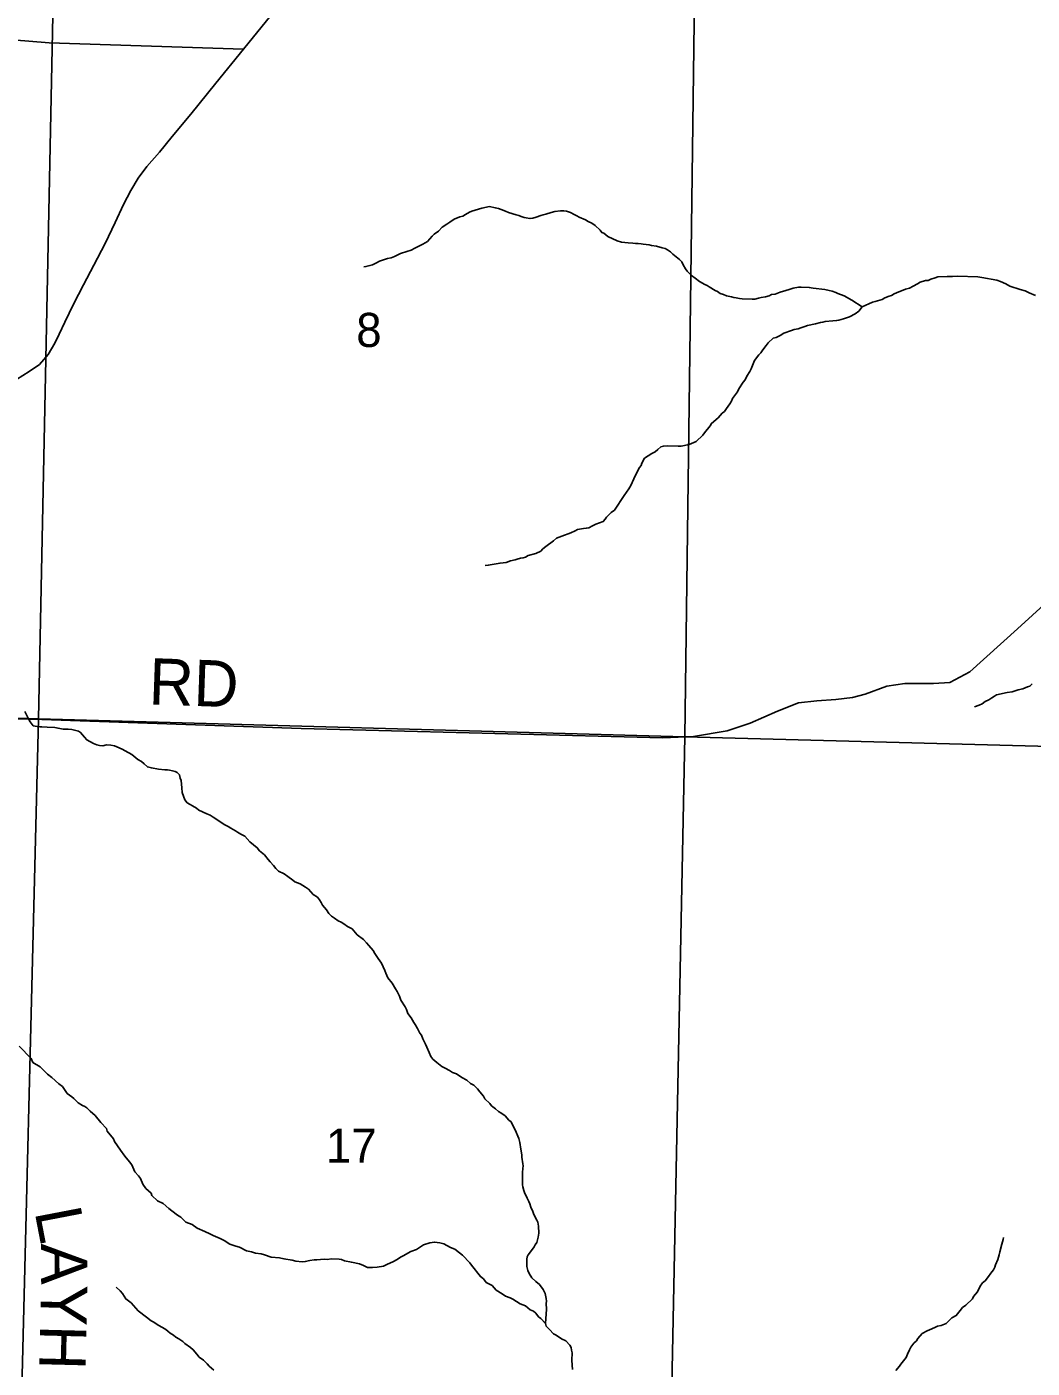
# Model space of a CAD drawing. Extents: x 1310247 to 1552180, y 377264 to 706493.
# Drawn here: x 1350859 to 1357371, y 499210 to 507902 of the extents above; entities that cross this region are included whole.
import ezdxf

# ---------------------------------------------------------------- set-up
doc = ezdxf.new("R2010")
doc.units = 0
for name, color, linetype in [('GM_X_County_Road_Text', 7, 'Continuous'), ('GM_X_Minor_River', 7, 'Continuous'), ('GM_X_Section', 7, 'Continuous'), ('GM_X_Section_Text', 7, 'Continuous'), ('GM_X_State_Route', 7, 'Continuous'), ('GM_X_Township_Road', 7, 'Continuous'), ('GM_X_Township_Road_Text', 7, 'Continuous')]:
    doc.layers.add(name, color=color, linetype=linetype)

msp = doc.modelspace()

# ---------------------------------------------------------------- linework, layer by layer
at = {"layer": 'GM_X_Minor_River'}
for points in [[(1356270.5, 506087), (1356203.6, 506131.1), (1356152.2, 506158.8), (1356112.5, 506174), (1356098.7, 506180.4), (1356074.8, 506189.1), (1356054.9, 506193.8), (1356026.9, 506198.6), (1355953, 506208.8), (1355927, 506213.6), (1355874.9, 506215.2), (1355856.8, 506213.7), (1355822.5, 506208.7), (1355796.2, 506199.5), (1355775.9, 506192.1), (1355737.5, 506183.2), (1355705, 506170.1), (1355682.8, 506166.8), (1355666.5, 506159.2), (1355644.3, 506151.9), (1355616, 506146.7), (1355597.8, 506143.2), (1355573.6, 506138), (1355557.5, 506136.4), (1355493.3, 506138.3), (1355475.3, 506140.9), (1355453.4, 506145.6), (1355437.4, 506148), (1355423.5, 506152.5), (1355391.6, 506159.4), (1355371.8, 506168.1), (1355349.8, 506172.7), (1355332.2, 506187.3), (1355316.3, 506193.8), (1355278.9, 506217), (1355265.1, 506225.4), (1355251.2, 506231.8), (1355215.6, 506250.9), (1355188.2, 506273.8), (1355164.6, 506290.6), (1355135.3, 506317.5), (1355125.7, 506333.9), (1355110.4, 506358.4), (1355101, 506378.7), (1355085.3, 506393.2), (1355042.2, 506428.6), (1355028.6, 506443.1), (1355008.9, 506457.7), (1354993.1, 506464.2), (1354975.1, 506468.7), (1354937.3, 506479.9), (1354905.3, 506484.8), (1354889.4, 506489.3), (1354869.4, 506491.9), (1354851.4, 506492.5), (1354837.4, 506494.9), (1354819.4, 506497.4), (1354801.4, 506498), (1354783.4, 506500.5), (1354753.3, 506501.4), (1354733.3, 506504), (1354711.3, 506506.7), (1354683.5, 506515.5), (1354622.1, 506543.5), (1354596.6, 506564.3), (1354582.7, 506568.7), (1354573.1, 506585), (1354539.8, 506614.1), (1354518.2, 506628.8), (1354494.4, 506639.5), (1354476.7, 506650.1), (1354437.1, 506669.3), (1354421.3, 506677.8), (1354403.5, 506686.4), (1354379.7, 506699.1), (1354353.9, 506707.9), (1354337.9, 506710.4), (1354315.8, 506709), (1354279.6, 506706.1), (1354255.3, 506698.8), (1354220.8, 506687.8), (1354202.7, 506684.3), (1354188.5, 506678.8), (1354158, 506667.6), (1354135.8, 506662.3), (1354117.6, 506658.8), (1354093.7, 506663.5), (1354079.7, 506666), (1354059.8, 506672.6), (1354046, 506679), (1354028.1, 506683.5), (1353978.3, 506699.1), (1353958.5, 506707.7), (1353930.7, 506718.5), (1353912.9, 506725.1), (1353892.9, 506729.7), (1353855, 506736.8), (1353806.5, 506726.3), (1353784.3, 506720.9), (1353741.8, 506708.1), (1353725.5, 506700.6)], [(1353725.5, 506700.6), (1353700.9, 506685.3), (1353682.6, 506675.8), (1353664.4, 506670.3), (1353625.8, 506655.5), (1353599.2, 506636.2), (1353578.7, 506622.8), (1353550, 506603.6), (1353525.2, 506578.2), (1353496.6, 506559), (1353484.1, 506545.4), (1353453, 506510.2), (1353424.4, 506493), (1353385.7, 506474.1), (1353371.4, 506466.5), (1353349, 506455.1), (1353320.6, 506446), (1353278.1, 506433.2), (1353239.4, 506414.3), (1353219.1, 506404.9), (1353194.9, 506399.6), (1353142.2, 506383.1), (1353123.8, 506371.6), (1353097.4, 506360.3), (1353081.2, 506354.8), (1353054.8, 506347.6), (1353040.8, 506346)], [(1357392.6, 506159.7), (1357351, 506179), (1357325.3, 506191.8), (1357293.4, 506198.8), (1357225.8, 506220.9), (1357200.1, 506235.7), (1357166.4, 506250.7), (1357142.6, 506259.5), (1357044.7, 506276.4), (1357018.8, 506281.2), (1356886.5, 506285.2), (1356854.3, 506284.1), (1356820.2, 506283.1), (1356759.9, 506280.9), (1356741.7, 506275.5), (1356713.3, 506266.3), (1356697, 506258.8), (1356678.9, 506257.3), (1356644.5, 506246.3), (1356628.1, 506236.8), (1356599.6, 506221.6), (1356577.1, 506208.2), (1356550.8, 506201), (1356492, 506178.7), (1356477.7, 506171.1), (1356459.4, 506161.6), (1356445.2, 506156), (1356416.7, 506144.8), (1356398.4, 506135.3), (1356353.9, 506122.6), (1356335.7, 506117.1), (1356270.5, 506087), (1356247.7, 506059.6), (1356225.1, 506042.2), (1356186.4, 506023.3), (1356162.1, 506014), (1356147.8, 506008.5), (1356117.5, 506001.3), (1356103.4, 505997.8), (1356079.2, 505996.5), (1356028.9, 505992), (1356014.8, 505988.4), (1355998.6, 505984.8)], [(1355998.6, 505984.8), (1355968.3, 505977.7), (1355915.8, 505965.3), (1355897.5, 505959.8), (1355871.2, 505950.6), (1355855, 505945), (1355828.7, 505939.8), (1355812.5, 505934.3), (1355761.8, 505915.7), (1355739.3, 505902.3), (1355712.9, 505889.1), (1355692.6, 505883.7), (1355661.7, 505854.5), (1355647.1, 505836.9), (1355626.2, 505809.5), (1355613.6, 505789.8), (1355599.2, 505776.2), (1355572, 505738.9), (1355563.3, 505717.1), (1355550.4, 505685.4), (1355541.8, 505667.6), (1355522.9, 505638.1), (1355512.2, 505614.3), (1355499.7, 505598.7), (1355470.3, 505555.4), (1355461.7, 505535.6), (1355430.3, 505492.4), (1355423.9, 505476.6), (1355413.3, 505458.8), (1355390.3, 505427.5), (1355377.8, 505409.8), (1355363.4, 505398.2), (1355336.4, 505368.9), (1355293.2, 505332.1), (1355284.7, 505316.3), (1355249.3, 505271.2), (1355236.8, 505255.6), (1355193.4, 505214.7), (1355148.7, 505196), (1355096.3, 505185.5), (1355078.1, 505184.1), (1355006, 505186.2), (1354981.8, 505185), (1354965.6, 505179.4), (1354945, 505162), (1354928.6, 505148.5), (1354906.2, 505137.1), (1354859.1, 505106.4), (1354842.1, 505074.8), (1354837.7, 505058.9), (1354827.2, 505045.2), (1354803.9, 505001.8), (1354791, 504972.1), (1354771.7, 504930.5), (1354759, 504908.8), (1354727.7, 504865.7), (1354710.8, 504838.1), (1354683.4, 504794.8), (1354664.6, 504769.3), (1354644.1, 504753.8), (1354613.2, 504724.7), (1354604.7, 504710.9), (1354592.3, 504697.2), (1354543.6, 504678.6), (1354523.2, 504667.2), (1354498.8, 504655.9), (1354482.6, 504652.4), (1354464.5, 504650.9), (1354426.2, 504644), (1354409.9, 504636.5), (1354383.4, 504623.2), (1354365.1, 504615.8), (1354340.8, 504608.5), (1354290, 504587.9), (1354269.5, 504570.5), (1354220.2, 504533.8), (1354201.7, 504518.4), (1354187.3, 504504.8), (1354154.7, 504489.7), (1354106.1, 504475.1), (1354089.8, 504465.5), (1354073.6, 504460), (1354057.5, 504458.5), (1354035.2, 504453.1), (1354021, 504447.5), (1353990.7, 504440.4), (1353964.3, 504431.2), (1353924.1, 504426.4), (1353847.4, 504412.6), (1353827.3, 504411.2)], [(1357279.9, 503606), (1357241.4, 503593.1), (1357209.2, 503588), (1357140.5, 503572.1), (1357126.2, 503564.5), (1357109.8, 503552.9), (1357089.4, 503541.5), (1357067, 503530.1), (1357046.5, 503514.7), (1357028.1, 503505.2), (1356997.8, 503496.1)], [(1357371.4, 503645.4), (1357354.9, 503629.8), (1357340.7, 503624.2), (1357310.2, 503613.1), (1357279.9, 503606)], [(1353075.1, 501948.7), (1353059.5, 501967.2), (1353040.1, 501987.9), (1352998.8, 502017.2), (1352965.8, 502056.3), (1352936.1, 502071.2), (1352912.6, 502090), (1352894.8, 502100.5), (1352875, 502109.1), (1352851.4, 502125.9), (1352831.7, 502138.5), (1352814.2, 502157.1), (1352798.8, 502179.6), (1352773.6, 502210.4), (1352766, 502226.7), (1352754.5, 502245.1), (1352741, 502261.5), (1352713.4, 502280.4), (1352682.3, 502313.4), (1352664.6, 502326), (1352629.1, 502349.1), (1352595.4, 502362.2), (1352581.6, 502372.6), (1352550.2, 502395.6), (1352524.6, 502412.4), (1352489, 502431.5), (1352471.4, 502448.1), (1352455.9, 502466.6), (1352434.5, 502491.3), (1352422.9, 502505.7), (1352397.7, 502536.5), (1352366.3, 502561.5), (1352350.9, 502582), (1352303.9, 502621.5), (1352270.8, 502656.6), (1352245, 502669.4), (1352223.4, 502684.1), (1352209.6, 502692.5), (1352180, 502709.5), (1352162.2, 502720), (1352140.5, 502730.7), (1352065.7, 502781.1), (1352046, 502793.7), (1352024.1, 502802.4), (1351972.6, 502826), (1351956.9, 502838.5), (1351931.3, 502853.2), (1351917.5, 502861.7), (1351897.8, 502874.3), (1351882.3, 502892.8), (1351865.5, 502939.5), (1351862.5, 502971.6), (1351857.8, 503017.9), (1351852.3, 503034.1), (1351846.8, 503054.3), (1351833.3, 503070.8), (1351819.4, 503077.2), (1351803.4, 503079.7), (1351783.5, 503084.3), (1351769.5, 503086.7), (1351753.4, 503087.2), (1351711.4, 503092.5), (1351665.5, 503099.8), (1351639.6, 503106.6), (1351618.1, 503125.3), (1351600.5, 503141.9), (1351576.8, 503154.6), (1351539.5, 503185.8), (1351496.1, 503211.2), (1351476.4, 503221.8), (1351440.7, 503236.9), (1351426.8, 503243.3), (1351402.9, 503248), (1351374.8, 503248.9), (1351350.5, 503243.6), (1351330.5, 503244.2), (1351312.6, 503248.7), (1351290.7, 503257.4), (1351247.3, 503280.8), (1351231.7, 503299.3), (1351206.5, 503330.1), (1351192.7, 503338.5), (1351176.8, 503341), (1351150.9, 503347.8), (1351126.9, 503350.5), (1351094.8, 503351.5), (1351060.8, 503356.5), (1351040.8, 503361.1), (1350990.8, 503364.6), (1350956.7, 503365.6), (1350942.6, 503366), (1350926.7, 503368.5), (1350900.7, 503373.3), (1350881.3, 503397.9), (1350871.8, 503414.2), (1350845.2, 503465.2)], [(1354217.9, 499499.8), (1354224.6, 499591.9), (1354223.7, 499630), (1354224.1, 499644.1), (1354222.6, 499662.2), (1354215.5, 499694.5), (1354202.3, 499720.9), (1354179.1, 499751.7), (1354155.6, 499772.5), (1354130.2, 499795.3), (1354112.9, 499823.9), (1354103.4, 499842.2), (1354098.2, 499868.5), (1354096.7, 499886.5), (1354097.6, 499916.6), (1354100, 499930.6), (1354106.4, 499944.4), (1354121, 499964), (1354144, 499995.4), (1354150.5, 500009.3), (1354163, 500025), (1354167.4, 500040.9), (1354170, 500058.8), (1354174.7, 500084.8), (1354174.1, 500130.9), (1354168.8, 500155.2), (1354161.2, 500169.4), (1354142.1, 500206.1), (1354136.7, 500224.3), (1354123.4, 500252.8), (1354116.1, 500275.1), (1354110.5, 500289.3), (1354099.1, 500311.7), (1354082.1, 500348.3), (1354078.5, 500362.4), (1354071.1, 500384.7), (1354069.5, 500398.8), (1354068.6, 500436.9), (1354069.8, 500477), (1354072.6, 500505), (1354073.1, 500521), (1354071.5, 500535.1), (1354064.7, 500577.4), (1354065.1, 500593.5), (1354058.2, 500629.8), (1354051.4, 500672.1), (1354046.1, 500698.3), (1354038.5, 500712.6), (1354029.2, 500739), (1354019.8, 500759.3), (1354002.7, 500791.9), (1353995.1, 500806.1), (1353981.3, 500816.6), (1353956.1, 500845.4), (1353928.5, 500864.3), (1353914.7, 500872.7), (1353895.2, 500891.4), (1353867.7, 500910.2), (1353858, 500924.6), (1353824.8, 500955.6), (1353817.3, 500971.9), (1353794, 501000.7), (1353778.5, 501019.2), (1353753.1, 501044), (1353733.4, 501054.6), (1353709.9, 501075.4), (1353676.3, 501094.5), (1353640.9, 501117.6), (1353615, 501126.4), (1353597.3, 501138.9), (1353567.7, 501153.8), (1353547.9, 501164.5), (1353514.6, 501191.5), (1353489.1, 501212.4), (1353475.5, 501228.8), (1353464.3, 501255.2), (1353449.2, 501289.8), (1353441.8, 501310), (1353424.7, 501344.6), (1353415.3, 501367), (1353403.7, 501381.4), (1353388.5, 501411.9), (1353373.2, 501436.4), (1353365.6, 501450.7), (1353348.4, 501481.3), (1353327.1, 501508), (1353317.9, 501534.4), (1353310.3, 501550.6), (1353281.5, 501595.6), (1353272.2, 501620), (1353257, 501650.5), (1353247.5, 501668.8), (1353224.5, 501705.6), (1353197.4, 501738.5), (1353184.2, 501769), (1353176.7, 501787.3), (1353156, 501834), (1353134.8, 501864.7), (1353113.7, 501897.4), (1353102.2, 501915.8), (1353075.1, 501948.7)], [(1351663.4, 500344.2), (1351630.1, 500373.3), (1351610.9, 500401.9), (1351595.9, 500438.5), (1351582.4, 500456.9), (1351559, 500481.7), (1351538.3, 500528.4), (1351524.8, 500546.9), (1351493.8, 500583.9), (1351464.8, 500622.9), (1351426.3, 500678.2), (1351420.8, 500696.4), (1351378.1, 500745.8), (1351374.6, 500764), (1351337.6, 500803.1), (1351300.7, 500846.4), (1351269.4, 500875.4), (1351248, 500898.1), (1351234.2, 500906.5), (1351220.3, 500912.9), (1351190.7, 500929.9), (1351163.4, 500956.8), (1351149.7, 500969.2), (1351120.2, 500990.1), (1351089.4, 501035.2), (1351065.8, 501051.9), (1351020.9, 501093.4), (1350993.4, 501116.2), (1350944.6, 501161.8), (1350897.3, 501191.3), (1350885.9, 501215.7), (1350810, 501296.2)], [(1354393.8, 499201.8), (1354390.6, 499230), (1354389.6, 499262.1), (1354391, 499310.2), (1354387.4, 499326.3), (1354384, 499344.5), (1354376.3, 499358.7), (1354351.1, 499387.6), (1354321.4, 499400.5), (1354287.9, 499423.6), (1354270.1, 499432.1), (1354244.9, 499460.9), (1354223.4, 499481.6), (1354217.9, 499499.8), (1354188.7, 499532.8), (1354173, 499543.3), (1354155.6, 499565.9), (1354140, 499580.4), (1354120.1, 499589), (1354088.8, 499614), (1354055, 499627.1), (1354007.7, 499656.6), (1353989.9, 499665.1), (1353960.1, 499676), (1353938.5, 499692.7), (1353899.1, 499716), (1353873.8, 499744.8), (1353860, 499753.2), (1353834.3, 499766), (1353816.9, 499788.6), (1353797.2, 499803.2), (1353739.2, 499877.2), (1353727.6, 499893.6), (1353680.9, 499943.1), (1353661.2, 499957.7), (1353631.8, 499980.6), (1353602, 499991.6), (1353560.5, 500014.9), (1353534.7, 500021.7), (1353498.7, 500026.7), (1353468.4, 500021.6), (1353427.9, 500008.8), (1353382.9, 499978.1), (1353346.4, 499967.1), (1353297.4, 499938.5), (1353283.1, 499930.9), (1353252.5, 499911.8), (1353234.1, 499902.3), (1353191.4, 499881.5), (1353169, 499872.1), (1353128.7, 499865.3), (1353098.5, 499862.2), (1353066.4, 499863.1), (1353038.7, 499876), (1353012.9, 499886.8), (1352961, 499896.4), (1352917.1, 499905.7), (1352897.3, 499914.3), (1352881.3, 499916.8), (1352833.2, 499918.2), (1352805, 499915.1), (1352788.9, 499915.5), (1352760.8, 499914.4), (1352736.6, 499911.1), (1352720.6, 499911.6), (1352692.4, 499908.4), (1352662.1, 499901.3), (1352642, 499899.9), (1352601.9, 499903.1), (1352578, 499909.8), (1352524.1, 499919.4), (1352496.2, 499924.3), (1352442.1, 499929.9), (1352398.4, 499945.2), (1352376.5, 499951.9), (1352340.5, 499955), (1352314.7, 499963.8), (1352280.7, 499970.8), (1352235.3, 499994.2), (1352213.4, 500000.9), (1352173.6, 500014.1), (1352136.2, 500037.3), (1352110.4, 500050.1), (1352064.8, 500069.5), (1352045.1, 500080.1), (1352011.4, 500095.2), (1351961.9, 500116.7), (1351930.5, 500141.7), (1351888.8, 500157), (1351855.5, 500188.1), (1351833.8, 500200.7), (1351798.6, 500229.9), (1351778.9, 500244.5), (1351741.8, 500277.7), (1351706.1, 500294.8), (1351669, 500330), (1351663.4, 500344.2)], [(1357133.1, 499880), (1357148.1, 499913.6), (1357157.1, 499945.5), (1357161.6, 499963.4), (1357173.1, 500013.2), (1357177.6, 500029.1), (1357182, 500043), (1357184.4, 500056.9)], [(1356487, 499195.3), (1356511.8, 499222.7), (1356520.3, 499236.5), (1356553.6, 499279.6), (1356562.3, 499301.4), (1356575.2, 499329.1), (1356585.7, 499346.8), (1356604.5, 499372.3), (1356621, 499387.9), (1356629.4, 499401.7), (1356658.5, 499434.9), (1356691.1, 499452), (1356705.4, 499459.6), (1356740, 499474.6), (1356758.2, 499482.1), (1356780.5, 499487.4), (1356813, 499500.5), (1356850.1, 499535.5), (1356878.6, 499550.7), (1356903.7, 499584), (1356920.3, 499603.6), (1356940.9, 499619), (1356984.2, 499659.8), (1356990.6, 499673.7), (1357015.6, 499705), (1357034.7, 499740.5), (1357049.4, 499762.1), (1357065.8, 499775.7), (1357086.8, 499805.1), (1357103.4, 499824.7), (1357120.1, 499848.3), (1357128.6, 499864.1), (1357133.1, 499880)], [(1352069.5, 499196.9), (1352040.2, 499223.9), (1352026.6, 499238.3), (1352003.1, 499261.1), (1351975.7, 499282), (1351960.1, 499300.5), (1351936.9, 499329.2), (1351919.2, 499343.8), (1351881.9, 499371), (1351868.2, 499383.4), (1351842.6, 499400.2), (1351822.9, 499410.8), (1351809.2, 499423.3), (1351787.5, 499438), (1351771.8, 499450.5), (1351758.1, 499460.9), (1351738.4, 499473.5), (1351708.7, 499488.5), (1351681.2, 499509.3), (1351663.4, 499517.9), (1351634, 499540.8), (1351579, 499582.6), (1351534.3, 499634), (1351500.9, 499659.1), (1351477.8, 499693.9), (1351462.3, 499710.4), (1351436.9, 499735.2)]]:
    msp.add_lwpolyline(points, dxfattribs=at)
at = {"layer": 'GM_X_Section'}
for points in [[(1351042.4, 508718.3), (1350935.3, 503418), (1345600.4, 503579.5), (1345608.2, 503901.4), (1345734.1, 508900.8)], [(1355190, 508595.8), (1355120.9, 503300.4), (1350935.3, 503418), (1351042.4, 508718.3)], [(1355190, 508595.8), (1360552.3, 508498), (1360428.2, 503161.6), (1355120.9, 503300.4)], [(1350935.3, 503418), (1350802.7, 498122.5), (1345475.5, 498269.8), (1345474.9, 498571.8), (1345600.4, 503579.5)], [(1355120.9, 503300.4), (1355014.7, 498016.2), (1350802.7, 498122.5), (1350935.3, 503418)], [(1360428.2, 503161.6), (1360324.4, 497895.4), (1355014.7, 498016.2), (1355120.9, 503300.4)]]:
    msp.add_lwpolyline(points, close=True, dxfattribs=at)
at = {"layer": 'GM_X_State_Route'}
msp.add_lwpolyline([(1350792.3, 505615.7), (1350875, 505667.8), (1350940, 505714.6), (1350996.2, 505777.9), (1351039.9, 505851.1), (1351068, 505909.6), (1351104.4, 505987.5), (1351161.3, 506104.5), (1351225.8, 506229.1), (1351292.7, 506357.2), (1351365.3, 506498.4), (1351430.2, 506633.6), (1351484.6, 506749.5), (1351533, 506840.5), (1351580.1, 506921.5), (1351635.8, 506996.6), (1351717.4, 507088.6), (1351800.3, 507191.9), (1351921.8, 507336.2), (1352083.1, 507536.7), (1352263.2, 507755.9), (1352440.2, 507974.7)], dxfattribs=at)
at = {"layer": 'GM_X_Township_Road'}
for points in [[(1345712.4, 507978.5), (1346198.6, 508004.9), (1346681.5, 507988.3), (1347232.4, 507966.7), (1348115.2, 507936.8), (1348948.3, 507920.2), (1349227.1, 507911.9), (1349447.8, 507888.7), (1349734.9, 507902), (1351003.8, 507798.4), (1352263.2, 507755.9)], [(1350080.1, 503436.4), (1350955.8, 503414.4), (1352635.4, 503356), (1354978.6, 503294.4), (1355177.2, 503303.7), (1355394.8, 503339.4), (1355543.1, 503389.2), (1355720.6, 503468.2), (1355857, 503522.4), (1355976.1, 503535.3), (1356098.4, 503544), (1356206.6, 503555.9), (1356290, 503577.6), (1356428.6, 503628.4), (1356546.5, 503646.8), (1356731.7, 503646.2), (1356836.7, 503653.3), (1356966.5, 503722.6), (1357275.1, 504001.9), (1357566.2, 504267.1), (1357646.4, 504296.3), (1357849.8, 504303.9), (1358864.7, 504364.5), (1359024.8, 504368.5)]]:
    msp.add_lwpolyline(points, dxfattribs=at)

# ---------------------------------------------------------------- texts
at = {"layer": 'GM_X_County_Road_Text'}
for s, rotation, p in [('L', 280.90083, (1350908.7, 500224.1)), ('A', 270.45263, (1350949.7, 500018.2)), ('Y', 268.63199, (1350951.8, 499756.7)), ('H', 268.53817, (1350945.5, 499492.9))]:
    msp.add_text(s, height=300, rotation=rotation, dxfattribs=at).set_placement(p)
at = {"layer": 'GM_X_Section_Text'}
for s, p in [('8', (1352992.5, 505827.2)), ('17', (1352796.7, 500541.2))]:
    msp.add_text(s, height=221, rotation=0.00001, dxfattribs=at).set_placement(p)
at = {"layer": 'GM_X_Township_Road_Text'}
msp.add_text('RD', height=300, rotation=358.02521, dxfattribs=at).set_placement((1351645.7, 503511.6))

doc.saveas('drawing.dxf')
